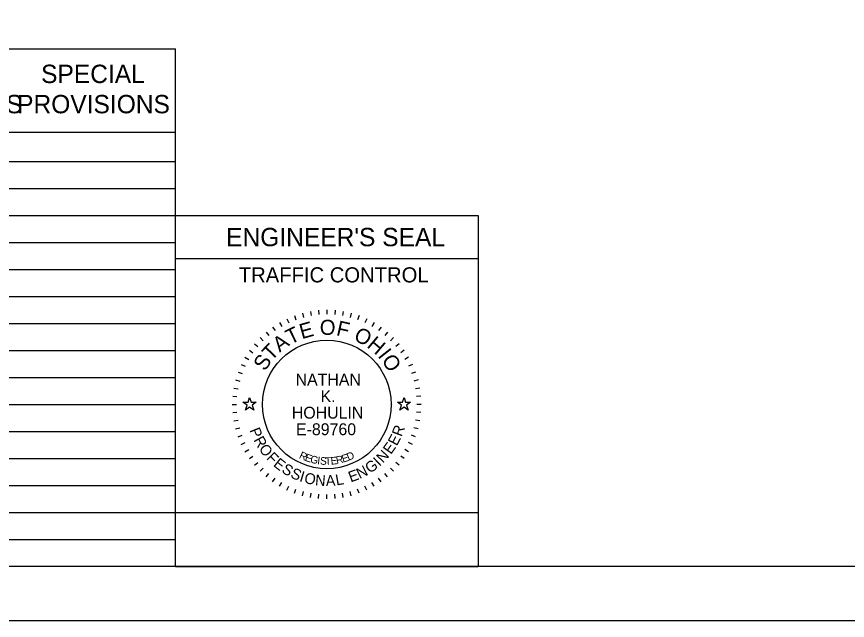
# Model space of a CAD drawing. Extents: x 0 to 34, y 0 to 22.
# Drawn here: x 22.13 to 29.82, y 0 to 5.59 of the extents above; entities that cross this region are included whole.
import ezdxf

# ---------------------------------------------------------------- set-up
doc = ezdxf.new("R2010")
doc.units = 0
for name, color, linetype in [('Default', 7, 'Continuous'), ('SH_Border', 7, 'Continuous'), ('SH_Cut_Line', 7, 'Continuous'), ('SH_Data', 7, 'Continuous'), ('SH_Text', 7, 'Continuous')]:
    doc.layers.add(name, color=color, linetype=linetype)

msp = doc.modelspace()

# ---------------------------------------------------------------- linework, layer by layer
at = {"layer": 'Default'}
for points in [[(24.2236, 2.02), (24.2705, 2.02), (24.285, 2.0645), (24.2995, 2.02), (24.3464, 2.02), (24.3085, 1.9924), (24.323, 1.9478), (24.285, 1.9754), (24.247, 1.9478), (24.2615, 1.9924)], [(25.6536, 2.02), (25.7005, 2.02), (25.715, 2.0645), (25.7295, 2.02), (25.7764, 2.02), (25.7385, 1.9924), (25.753, 1.9478), (25.715, 1.9754), (25.677, 1.9478), (25.6915, 1.9924)]]:
    msp.add_lwpolyline(points, close=True, dxfattribs=at)
at = {"layer": 'SH_Border'}
msp.add_lwpolyline([(1.5, 21.5), (33.5, 21.5), (33.5, 0.5), (1.5, 0.5)], close=True, dxfattribs=at)
at = {"layer": 'SH_Cut_Line'}
msp.add_lwpolyline([(0, 0), (34, 0), (34, 22), (0, 22)], close=True, dxfattribs=at)
at = {"layer": 'SH_Data'}
for p, q in [((10.15, 5.2917), (23.6, 5.2917)), ((23.6, 0.5), (23.6, 5.2917)), ((10.15, 4.5209), (23.6, 4.5209)), ((10.15, 4.25), (23.6, 4.25)), ((10.15, 4), (23.6, 4)), ((10.15, 3.75), (23.6, 3.75)), ((23.6, 0.5), (23.6, 3.75)), ((23.6, 0.5), (23.6, 3.75)), ((23.6, 3.75), (26.4, 3.75)), ((26.4, 3.75), (26.4, 0.5)), ((10.15, 3.5), (23.6, 3.5)), ((23.6, 3.35), (26.4, 3.35)), ((10.15, 3.25), (23.6, 3.25)), ((10.15, 3), (23.6, 3)), ((24.8481, 2.8617), (24.855, 2.8223)), ((24.9237, 2.8717), (24.9272, 2.8318)), ((25, 2.875), (25, 2.835)), ((25.0763, 2.8717), (25.0728, 2.8318)), ((25.1519, 2.8617), (25.145, 2.8223)), ((24.6302, 2.793), (24.6471, 2.7568)), ((24.7007, 2.8222), (24.7144, 2.7846)), ((24.7735, 2.8452), (24.7839, 2.8065)), ((25.2265, 2.8452), (25.2161, 2.8065)), ((25.2993, 2.8222), (25.2856, 2.7846)), ((25.3698, 2.793), (25.3529, 2.7568)), ((10.15, 2.75), (23.6, 2.75)), ((24.4981, 2.7168), (24.5211, 2.684)), ((24.5625, 2.7578), (24.5825, 2.7231)), ((25.4375, 2.7578), (25.4175, 2.7231)), ((25.5019, 2.7168), (25.4789, 2.684)), ((24.3813, 2.6187), (24.4096, 2.5904)), ((24.4376, 2.6703), (24.4633, 2.6396)), ((25.5624, 2.6703), (25.5367, 2.6396)), ((25.6187, 2.6187), (25.5904, 2.5904)), ((24.3297, 2.5624), (24.3604, 2.5367)), ((25.6703, 2.5624), (25.6396, 2.5367)), ((10.15, 2.5), (23.6, 2.5)), ((24.2832, 2.5019), (24.316, 2.4789)), ((25.7168, 2.5019), (25.684, 2.4789)), ((24.2422, 2.4375), (24.2769, 2.4175)), ((25.7578, 2.4375), (25.7231, 2.4175)), ((24.207, 2.3698), (24.2432, 2.3529)), ((25.793, 2.3698), (25.7568, 2.3529)), ((10.15, 2.25), (23.6, 2.25)), ((24.1778, 2.2993), (24.2154, 2.2856)), ((25.8222, 2.2993), (25.7846, 2.2856)), ((24.1548, 2.2265), (24.1935, 2.2161)), ((25.8452, 2.2265), (25.8065, 2.2161)), ((24.1383, 2.1519), (24.1777, 2.145)), ((25.8617, 2.1519), (25.8223, 2.145)), ((24.1283, 2.0763), (24.1682, 2.0728)), ((25.8717, 2.0763), (25.8318, 2.0728)), ((10.15, 2), (23.6, 2)), ((24.125, 2), (24.165, 2)), ((24.1283, 1.9237), (24.1682, 1.9272)), ((25.8717, 1.9237), (25.8318, 1.9272)), ((25.875, 2), (25.835, 2)), ((24.1383, 1.8481), (24.1777, 1.855)), ((25.8617, 1.8481), (25.8223, 1.855)), ((24.1548, 1.7735), (24.1935, 1.7839)), ((25.8452, 1.7735), (25.8065, 1.7839)), ((10.15, 1.75), (23.6, 1.75)), ((24.1778, 1.7007), (24.2154, 1.7144)), ((25.8222, 1.7007), (25.7846, 1.7144)), ((24.207, 1.6302), (24.2432, 1.6471)), ((25.793, 1.6302), (25.7568, 1.6471)), ((24.2422, 1.5625), (24.2769, 1.5825)), ((25.7578, 1.5625), (25.7231, 1.5825)), ((10.15, 1.5), (23.6, 1.5)), ((24.2832, 1.4981), (24.316, 1.5211)), ((24.3297, 1.4376), (24.3604, 1.4633)), ((25.6703, 1.4376), (25.6396, 1.4633)), ((25.7168, 1.4981), (25.684, 1.5211)), ((24.3813, 1.3813), (24.4096, 1.4096)), ((25.6187, 1.3813), (25.5904, 1.4096)), ((24.4376, 1.3297), (24.4633, 1.3604)), ((24.4981, 1.2832), (24.5211, 1.316)), ((25.5019, 1.2832), (25.4789, 1.316)), ((25.5624, 1.3297), (25.5367, 1.3604)), ((10.15, 1.25), (23.6, 1.25)), ((24.5625, 1.2422), (24.5825, 1.2769)), ((24.6302, 1.207), (24.6471, 1.2432)), ((25.3698, 1.207), (25.3529, 1.2432)), ((25.4375, 1.2422), (25.4175, 1.2769)), ((24.7007, 1.1778), (24.7144, 1.2154)), ((24.7735, 1.1548), (24.7839, 1.1935)), ((24.8481, 1.1383), (24.855, 1.1777)), ((24.9237, 1.1283), (24.9272, 1.1682)), ((25, 1.125), (25, 1.165)), ((25.0763, 1.1283), (25.0728, 1.1682)), ((25.1519, 1.1383), (25.145, 1.1777)), ((25.2265, 1.1548), (25.2161, 1.1935)), ((25.2993, 1.1778), (25.2856, 1.2154)), ((10.15, 1), (23.6, 1)), ((10.15, 0.75), (23.6, 0.75)), ((23.6, 0.5), (26.4, 0.5)), ((23.6, 0.5), (26.4, 0.5))]:
    msp.add_line(p, q, dxfattribs=at)
msp.add_lwpolyline([(23.6, 0.5), (23.6, 1), (26.4, 1), (26.4, 0.5)], close=True, dxfattribs=at)
msp.add_circle((25, 2), 0.595, dxfattribs=at)

# ---------------------------------------------------------------- texts
for s, height, p in [("ENGINEER'S SEAL", 0.17, (24.0676, 3.465)), ('TRAFFIC CONTROL', 0.14, (24.1847, 3.13)), ('NATHAN', 0.11, (24.7109, 2.1749)), ('K.', 0.11, (24.9421, 2.0216)), ('HOHULIN', 0.11, (24.6761, 1.8684)), ('E-89760', 0.11, (24.7149, 1.7151))]:
    msp.add_text(s, height=height, dxfattribs=at).set_placement(p)
for s, height, rotation, p in [('O', 0.14, 359.78119, (24.9347, 2.6443)), ('F', 0.14, 347.43619, (25.0811, 2.6417)), ('T', 0.14, 25.71674, (24.6616, 2.5518)), ('E', 0.14, 15.75706, (24.7684, 2.6038)), ('O', 0.14, 332.25863, (25.2398, 2.6015)), ('A', 0.14, 36.47472, (24.5634, 2.4781)), ('H', 0.14, 319.91363, (25.3632, 2.5361)), ('T', 0.14, 46.4344, (24.4883, 2.3964)), ('S', 0.14, 57.19238, (24.4281, 2.3014)), ('I', 0.14, 308.36695, (25.4665, 2.4483)), ('O', 0.14, 303.14906, (25.5021, 2.4089)), ('P', 0.1, 291.49398, (24.2823, 1.7621)), ('R', 0.1, 69.23216, (25.6919, 1.6954)), ('R', 0.1, 298.73106, (24.319, 1.6717)), ('E', 0.1, 61.99508, (25.6476, 1.6098)), ('O', 0.1, 306.46664, (24.3655, 1.5883)), ('E', 0.1, 54.75801, (25.5933, 1.5314)), ('F', 0.1, 314.7068, (24.4343, 1.4983)), ('R', 0.07, 334.48695, (24.7375, 1.5051)), ('E', 0.07, 341.03996, (24.7906, 1.4801)), ('E', 0.07, 17.68363, (25.1498, 1.4602)), ('D', 0.07, 23.30524, (25.201, 1.477)), ('N', 0.1, 47.02243, (25.5202, 1.4508)), ('E', 0.1, 321.43929, (24.4978, 1.4348)), ('G', 0.07, 347.47515, (24.8414, 1.4618)), ('I', 0.07, 353.78581, (24.9091, 1.4468)), ('S', 0.07, 356.89262, (24.9358, 1.4429)), ('T', 0.07, 3.00609, (24.9857, 1.4387)), ('E', 0.07, 6.01169, (25.0389, 1.4412)), ('R', 0.07, 11.91844, (25.0925, 1.4474)), ('G', 0.1, 35.04687, (25.3981, 1.357)), ('I', 0.1, 43.28703, (25.4868, 1.4214)), ('S', 0.1, 328.67637, (24.5743, 1.3752)), ('S', 0.1, 335.91345, (24.6564, 1.3266)), ('E', 0.1, 20.07421, (25.2212, 1.277)), ('N', 0.1, 27.31129, (25.3045, 1.3075)), ('I', 0.1, 343.15053, (24.7406, 1.2897)), ('O', 0.1, 346.88592, (24.7839, 1.2751)), ('N', 0.1, 355.12608, (24.8888, 1.2517)), ('A', 0.1, 2.86166, (24.9923, 1.2437)), ('L', 0.1, 10.09874, (25.0894, 1.249))]:
    msp.add_text(s, height=height, rotation=rotation, dxfattribs=at).set_placement(p)
at = {"layer": 'SH_Text'}
for s, p in [('SPECIAL', (22.3542, 4.9763)), ('SPECIFICATIONS', (20.2871, 4.6963)), ('PROVISIONS', (22.1323, 4.6963))]:
    msp.add_text(s, height=0.17, dxfattribs=at).set_placement(p)

doc.saveas('drawing.dxf')
